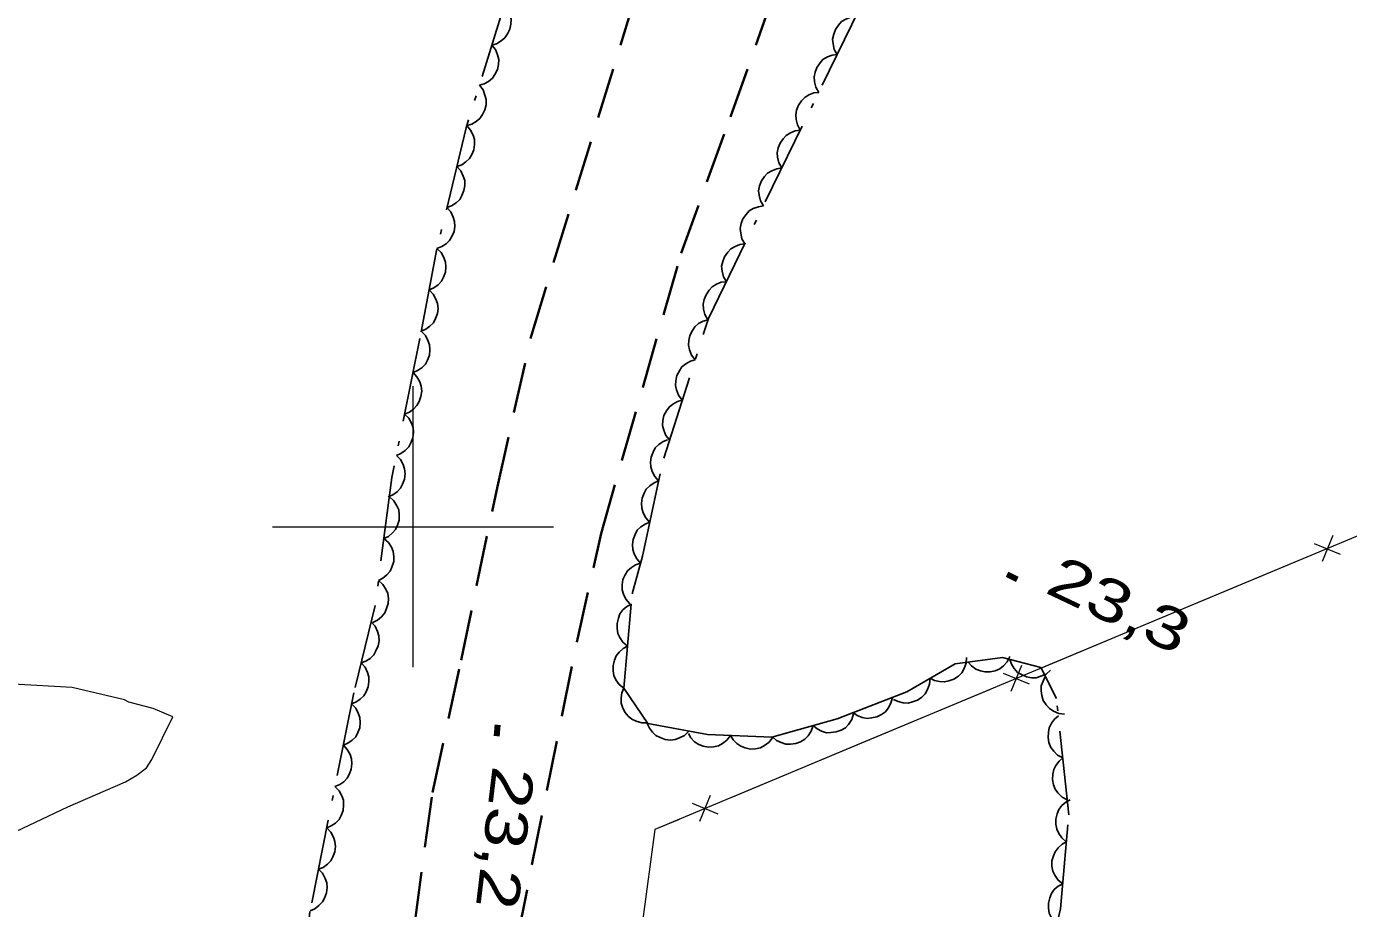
# Model space of a CAD drawing. Extents: x 356765 to 358572, y 5103174 to 5104650.
# Drawn here: x 357286.24 to 357333.3, y 5104186.42 to 5104217.8 of the extents above; entities that cross this region are included whole.
import ezdxf

# ---------------------------------------------------------------- set-up
doc = ezdxf.new("R2010")
doc.units = 0
doc.header["$LTSCALE"] = 0.6
doc.linetypes.add('DOT_DASHED', pattern=[7.7, 5, -1.2, 0.3, -1.2])
doc.linetypes.add('MEDIUM_DASHED', pattern=[4.5, 3, -1.5])
for name, color, linetype, lineweight in [('2', 7, 'Continuous', 13), ('21', 7, 'Continuous', 53), ('3', 7, 'Continuous', 140), ('37', 7, 'Continuous', 13), ('44', 7, 'Continuous', 25), ('61', 7, 'Continuous', 13)]:
    doc.layers.add(name, color=color, linetype=linetype, lineweight=lineweight)

msp = doc.modelspace()

# ---------------------------------------------------------------- linework, layer by layer
at = {"layer": '2'}
msp.add_lwpolyline([(357285.41, 5104188.94), (357287.71, 5104190.04), (357289.76, 5104190.92), (357290.17, 5104191.16), (357290.51, 5104191.42), (357290.7, 5104191.72), (357291.45, 5104193.24), (357290.75, 5104193.53), (357289.88, 5104193.76), (357289.73, 5104193.84), (357287.87, 5104194.28), (357285.77, 5104194.4)], dxfattribs=at)
at = {"layer": '21', "linetype": 'MEDIUM_DASHED', "lineweight": 35}
for points in [[(357297.22, 5104146.84), (357297.71, 5104167.63), (357298.23, 5104172.55), (357300.69, 5104190.54), (357301.71, 5104195.26), (357303, 5104201.43), (357304.21, 5104206.82), (357307.78, 5104218.42), (357310.08, 5104225.05), (357318.48, 5104243.49), (357321.78, 5104249.72), (357325.34, 5104256.17), (357329.14, 5104263.2), (357332.97, 5104270.43), (357336.61, 5104277.32), (357339.27, 5104282.88), (357342.23, 5104288.98), (357348.01, 5104302.38), (357351.02, 5104310.18), (357352.77, 5104314.46)], [(357300.69, 5104146.34), (357300.43, 5104157.05), (357300.67, 5104161.51), (357301.29, 5104169.98), (357301.98, 5104174.67), (357302.88, 5104180.76), (357303.7, 5104185.32), (357305.83, 5104195.9), (357306.69, 5104199.76), (357309.54, 5104209.74), (357311.3, 5104214.59), (357313.03, 5104219.5)]]:
    msp.add_lwpolyline(points, dxfattribs=at)
at = {"layer": '3'}
for p, q in [((357321.14, 5104198.31), (357321.5, 5104198.14)), ((357303.01, 5104192.95), (357302.97, 5104192.55))]:
    msp.add_line(p, q, dxfattribs=at)
at = {"layer": '37'}
for p, q in [((357332.07, 5104199.41), (357333, 5104199.03)), ((357332.73, 5104199.69), (357332.35, 5104198.76)), ((357331.61, 5104198.84), (357327, 5104196.91)), ((357327, 5104196.91), (357322.39, 5104194.98)), ((357321, 5104194.79), (357321.93, 5104194.41)), ((357321.65, 5104195.06), (357321.27, 5104194.14)), ((357320.54, 5104194.21), (357315.93, 5104192.29)), ((357315.93, 5104192.29), (357311.31, 5104190.36)), ((357310.58, 5104190.44), (357310.2, 5104189.51)), ((357309.93, 5104190.17), (357310.85, 5104189.79))]:
    msp.add_line(p, q, dxfattribs=at)
for points in [[(357360.09, 5104211.08), (357350.04, 5104206.53), (357308.6, 5104189.23), (357308.17, 5104185.95), (357304.21, 5104152.86)], [(357309.47, 5104189.59), (357308.6, 5104189.23), (357308.17, 5104185.95), (357308.08, 5104185.2)]]:
    msp.add_lwpolyline(points, dxfattribs=at)
at = {"layer": '44', "linetype": 'DOT_DASHED'}
for points in [[(357303.34, 5104218.89), (357301.89, 5104214.2), (357300.85, 5104209.89), (357300.24, 5104206.7), (357299.25, 5104201.76), (357298.65, 5104197.2), (357297.89, 5104194.09), (357296.33, 5104186.31), (357295, 5104174.12), (357294.08, 5104165.81)], [(357335.46, 5104184.19), (357332.48, 5104182.33), (357328.57, 5104180.21), (357325.66, 5104179.88), (357322.78, 5104180.32), (357322.25, 5104182.17), (357322.48, 5104183.99), (357323.04, 5104186.41), (357323.34, 5104189.75), (357322.9, 5104193.89), (357322.34, 5104194.99), (357320.98, 5104195.35), (357319.29, 5104195.12), (357317.57, 5104194.13), (357315.09, 5104193.17), (357312.77, 5104192.51), (357310.48, 5104192.61), (357308.36, 5104193), (357307.5, 5104194.26), (357307.8, 5104197.61), (357308.16, 5104198.96), (357308.92, 5104202.44), (357310.51, 5104207.41), (357316.2, 5104219.07)]]:
    msp.add_lwpolyline(points, dxfattribs=at)
at = {"layer": '44'}
for points in [[(357303.24, 5104218.58), (357303.37, 5104218.41), (357303.45, 5104218.22), (357303.49, 5104218.06), (357303.48, 5104217.89), (357303.44, 5104217.71), (357303.36, 5104217.54), (357303.27, 5104217.4), (357303.13, 5104217.29), (357302.97, 5104217.19), (357302.8, 5104217.14)], [(357315.1, 5104216.81), (357314.99, 5104216.99), (357314.95, 5104217.19), (357314.93, 5104217.35), (357314.97, 5104217.53), (357315.03, 5104217.7), (357315.14, 5104217.85), (357315.25, 5104217.98), (357315.4, 5104218.07), (357315.58, 5104218.13), (357315.76, 5104218.16)], [(357302.8, 5104217.14), (357302.93, 5104216.98), (357303.01, 5104216.79), (357303.05, 5104216.63), (357303.04, 5104216.45), (357303, 5104216.27), (357302.91, 5104216.1), (357302.83, 5104215.97), (357302.69, 5104215.85), (357302.53, 5104215.76), (357302.36, 5104215.71)], [(357314.44, 5104215.46), (357314.34, 5104215.64), (357314.29, 5104215.84), (357314.27, 5104216.01), (357314.31, 5104216.18), (357314.37, 5104216.35), (357314.49, 5104216.51), (357314.59, 5104216.63), (357314.75, 5104216.72), (357314.92, 5104216.78), (357315.1, 5104216.81)], [(357302.36, 5104215.71), (357302.49, 5104215.55), (357302.56, 5104215.36), (357302.6, 5104215.2), (357302.6, 5104215.02), (357302.56, 5104214.84), (357302.47, 5104214.67), (357302.38, 5104214.53), (357302.25, 5104214.42), (357302.09, 5104214.33), (357301.91, 5104214.28)], [(357313.78, 5104214.11), (357313.68, 5104214.3), (357313.63, 5104214.49), (357313.62, 5104214.66), (357313.65, 5104214.83), (357313.72, 5104215), (357313.83, 5104215.16), (357313.94, 5104215.28), (357314.09, 5104215.37), (357314.26, 5104215.44), (357314.44, 5104215.46)], [(357301.91, 5104214.28), (357302.05, 5104214.12), (357302.14, 5104213.94), (357302.19, 5104213.78), (357302.19, 5104213.61), (357302.16, 5104213.42), (357302.09, 5104213.25), (357302.01, 5104213.11), (357301.88, 5104212.99), (357301.73, 5104212.88), (357301.56, 5104212.82)], [(357313.12, 5104212.77), (357313.02, 5104212.95), (357312.97, 5104213.15), (357312.96, 5104213.31), (357312.99, 5104213.48), (357313.06, 5104213.65), (357313.17, 5104213.81), (357313.28, 5104213.93), (357313.43, 5104214.02), (357313.6, 5104214.09), (357313.78, 5104214.11)], [(357301.56, 5104212.82), (357301.7, 5104212.67), (357301.78, 5104212.48), (357301.84, 5104212.32), (357301.84, 5104212.15), (357301.81, 5104211.97), (357301.74, 5104211.79), (357301.66, 5104211.65), (357301.53, 5104211.53), (357301.37, 5104211.42), (357301.2, 5104211.36)], [(357312.47, 5104211.42), (357312.36, 5104211.6), (357312.32, 5104211.8), (357312.3, 5104211.96), (357312.33, 5104212.13), (357312.4, 5104212.31), (357312.51, 5104212.46), (357312.62, 5104212.58), (357312.77, 5104212.67), (357312.95, 5104212.74), (357313.12, 5104212.77)], [(357301.2, 5104211.36), (357301.35, 5104211.21), (357301.43, 5104211.02), (357301.48, 5104210.87), (357301.49, 5104210.69), (357301.46, 5104210.51), (357301.38, 5104210.33), (357301.3, 5104210.19), (357301.18, 5104210.07), (357301.02, 5104209.97), (357300.85, 5104209.9)], [(357311.81, 5104210.07), (357311.7, 5104210.25), (357311.66, 5104210.45), (357311.64, 5104210.61), (357311.68, 5104210.79), (357311.74, 5104210.96), (357311.85, 5104211.11), (357311.96, 5104211.24), (357312.11, 5104211.33), (357312.29, 5104211.39), (357312.47, 5104211.42)], [(357300.85, 5104209.9), (357301, 5104209.76), (357301.1, 5104209.58), (357301.15, 5104209.42), (357301.17, 5104209.25), (357301.15, 5104209.06), (357301.08, 5104208.88), (357301.01, 5104208.74), (357300.89, 5104208.61), (357300.74, 5104208.5), (357300.57, 5104208.43)], [(357311.15, 5104208.72), (357311.05, 5104208.9), (357311, 5104209.1), (357310.98, 5104209.27), (357311.02, 5104209.44), (357311.09, 5104209.61), (357311.2, 5104209.77), (357311.31, 5104209.89), (357311.46, 5104209.98), (357311.63, 5104210.04), (357311.81, 5104210.07)], [(357300.57, 5104208.43), (357300.72, 5104208.28), (357300.81, 5104208.1), (357300.87, 5104207.95), (357300.89, 5104207.77), (357300.87, 5104207.59), (357300.8, 5104207.41), (357300.73, 5104207.26), (357300.6, 5104207.14), (357300.45, 5104207.03), (357300.29, 5104206.96)], [(357310.49, 5104207.37), (357310.39, 5104207.55), (357310.34, 5104207.75), (357310.33, 5104207.92), (357310.36, 5104208.09), (357310.43, 5104208.26), (357310.54, 5104208.42), (357310.65, 5104208.54), (357310.8, 5104208.63), (357310.97, 5104208.7), (357311.15, 5104208.72)], [(357310.04, 5104205.94), (357309.91, 5104206.11), (357309.84, 5104206.3), (357309.8, 5104206.46), (357309.81, 5104206.63), (357309.85, 5104206.81), (357309.94, 5104206.98), (357310.03, 5104207.12), (357310.16, 5104207.23), (357310.33, 5104207.32), (357310.5, 5104207.37)], [(357300.29, 5104206.96), (357300.44, 5104206.81), (357300.53, 5104206.63), (357300.59, 5104206.47), (357300.6, 5104206.3), (357300.58, 5104206.11), (357300.51, 5104205.93), (357300.44, 5104205.79), (357300.31, 5104205.66), (357300.16, 5104205.56), (357300, 5104205.49)], [(357300, 5104205.49), (357300.14, 5104205.34), (357300.24, 5104205.16), (357300.29, 5104205), (357300.31, 5104204.83), (357300.28, 5104204.64), (357300.22, 5104204.46), (357300.14, 5104204.32), (357300.02, 5104204.19), (357299.87, 5104204.08), (357299.7, 5104204.01)], [(357309.58, 5104204.51), (357309.45, 5104204.68), (357309.38, 5104204.87), (357309.34, 5104205.03), (357309.35, 5104205.2), (357309.39, 5104205.38), (357309.48, 5104205.55), (357309.57, 5104205.69), (357309.71, 5104205.8), (357309.87, 5104205.89), (357310.04, 5104205.94)], [(357309.13, 5104203.09), (357309, 5104203.25), (357308.92, 5104203.44), (357308.88, 5104203.6), (357308.89, 5104203.78), (357308.93, 5104203.96), (357309.02, 5104204.13), (357309.11, 5104204.26), (357309.25, 5104204.37), (357309.41, 5104204.46), (357309.58, 5104204.51)], [(357299.7, 5104204.01), (357299.85, 5104203.87), (357299.94, 5104203.69), (357300, 5104203.53), (357300.01, 5104203.36), (357299.99, 5104203.17), (357299.92, 5104202.99), (357299.85, 5104202.85), (357299.72, 5104202.72), (357299.57, 5104202.61), (357299.41, 5104202.54)], [(357308.74, 5104201.64), (357308.6, 5104201.79), (357308.51, 5104201.97), (357308.46, 5104202.13), (357308.45, 5104202.3), (357308.47, 5104202.48), (357308.54, 5104202.66), (357308.62, 5104202.81), (357308.75, 5104202.93), (357308.9, 5104203.04), (357309.06, 5104203.1)], [(357299.41, 5104202.54), (357299.55, 5104202.4), (357299.65, 5104202.22), (357299.7, 5104202.06), (357299.72, 5104201.88), (357299.7, 5104201.7), (357299.63, 5104201.52), (357299.55, 5104201.38), (357299.43, 5104201.25), (357299.28, 5104201.14), (357299.11, 5104201.07)], [(357308.42, 5104200.17), (357308.28, 5104200.32), (357308.19, 5104200.5), (357308.14, 5104200.66), (357308.13, 5104200.84), (357308.15, 5104201.02), (357308.22, 5104201.2), (357308.3, 5104201.34), (357308.43, 5104201.46), (357308.58, 5104201.57), (357308.74, 5104201.64)], [(357299.16, 5104201.07), (357299.31, 5104200.93), (357299.42, 5104200.75), (357299.49, 5104200.6), (357299.51, 5104200.43), (357299.5, 5104200.24), (357299.45, 5104200.06), (357299.38, 5104199.91), (357299.27, 5104199.78), (357299.12, 5104199.66), (357298.96, 5104199.58)], [(357308.1, 5104198.71), (357307.96, 5104198.86), (357307.87, 5104199.04), (357307.82, 5104199.19), (357307.81, 5104199.37), (357307.83, 5104199.55), (357307.9, 5104199.73), (357307.98, 5104199.88), (357308.11, 5104200), (357308.26, 5104200.1), (357308.42, 5104200.17)], [(357298.96, 5104199.58), (357299.12, 5104199.44), (357299.23, 5104199.27), (357299.29, 5104199.12), (357299.31, 5104198.94), (357299.31, 5104198.76), (357299.25, 5104198.57), (357299.19, 5104198.42), (357299.07, 5104198.29), (357298.93, 5104198.17), (357298.77, 5104198.09)], [(357307.71, 5104197.26), (357307.57, 5104197.42), (357307.49, 5104197.6), (357307.44, 5104197.76), (357307.44, 5104197.94), (357307.47, 5104198.12), (357307.55, 5104198.29), (357307.63, 5104198.43), (357307.77, 5104198.55), (357307.92, 5104198.65), (357308.09, 5104198.71)], [(357298.77, 5104198.09), (357298.92, 5104197.95), (357299.03, 5104197.78), (357299.1, 5104197.63), (357299.12, 5104197.45), (357299.11, 5104197.27), (357299.05, 5104197.09), (357298.99, 5104196.94), (357298.88, 5104196.8), (357298.73, 5104196.68), (357298.57, 5104196.6)], [(357307.63, 5104195.75), (357307.47, 5104195.89), (357307.36, 5104196.06), (357307.29, 5104196.2), (357307.26, 5104196.38), (357307.26, 5104196.56), (357307.31, 5104196.75), (357307.36, 5104196.9), (357307.47, 5104197.04), (357307.61, 5104197.16), (357307.77, 5104197.25)], [(357298.51, 5104196.62), (357298.65, 5104196.46), (357298.73, 5104196.28), (357298.78, 5104196.12), (357298.79, 5104195.94), (357298.76, 5104195.76), (357298.68, 5104195.59), (357298.6, 5104195.44), (357298.47, 5104195.32), (357298.32, 5104195.22), (357298.15, 5104195.16)], [(357307.5, 5104194.26), (357307.34, 5104194.39), (357307.22, 5104194.56), (357307.15, 5104194.71), (357307.12, 5104194.88), (357307.12, 5104195.07), (357307.17, 5104195.25), (357307.23, 5104195.41), (357307.34, 5104195.54), (357307.48, 5104195.67), (357307.63, 5104195.75)], [(357298.15, 5104195.16), (357298.29, 5104195), (357298.38, 5104194.82), (357298.43, 5104194.66), (357298.43, 5104194.49), (357298.4, 5104194.3), (357298.33, 5104194.13), (357298.25, 5104193.99), (357298.12, 5104193.87), (357297.96, 5104193.76), (357297.8, 5104193.7)], [(357319.7, 5104195.35), (357319.68, 5104195.15), (357319.61, 5104194.96), (357319.53, 5104194.81), (357319.41, 5104194.69), (357319.25, 5104194.58), (357319.07, 5104194.52), (357318.92, 5104194.48), (357318.74, 5104194.49), (357318.56, 5104194.53), (357318.4, 5104194.61)], [(357321.24, 5104195.39), (357321.15, 5104195.2), (357321.01, 5104195.05), (357320.88, 5104194.95), (357320.72, 5104194.88), (357320.54, 5104194.84), (357320.35, 5104194.84), (357320.19, 5104194.87), (357320.03, 5104194.94), (357319.88, 5104195.05), (357319.76, 5104195.18)], [(357322.69, 5104194.9), (357322.53, 5104194.76), (357322.34, 5104194.68), (357322.18, 5104194.63), (357322.01, 5104194.63), (357321.83, 5104194.66), (357321.65, 5104194.74), (357321.51, 5104194.82), (357321.39, 5104194.96), (357321.3, 5104195.11), (357321.24, 5104195.28)], [(357323.18, 5104193.33), (357322.98, 5104193.36), (357322.79, 5104193.44), (357322.65, 5104193.53), (357322.53, 5104193.66), (357322.43, 5104193.82), (357322.38, 5104194), (357322.35, 5104194.16), (357322.36, 5104194.34), (357322.42, 5104194.51), (357322.5, 5104194.67)], [(357308.35, 5104193.02), (357308.14, 5104193.02), (357307.94, 5104193.08), (357307.79, 5104193.15), (357307.66, 5104193.26), (357307.54, 5104193.4), (357307.46, 5104193.58), (357307.41, 5104193.73), (357307.41, 5104193.91), (357307.43, 5104194.09), (357307.5, 5104194.26)], [(357318.4, 5104194.61), (357318.38, 5104194.4), (357318.31, 5104194.21), (357318.23, 5104194.06), (357318.11, 5104193.94), (357317.95, 5104193.83), (357317.77, 5104193.77), (357317.62, 5104193.73), (357317.44, 5104193.74), (357317.26, 5104193.78), (357317.1, 5104193.86)], [(357317.06, 5104193.93), (357317.01, 5104193.73), (357316.91, 5104193.55), (357316.81, 5104193.42), (357316.67, 5104193.32), (357316.51, 5104193.24), (357316.32, 5104193.2), (357316.16, 5104193.18), (357315.98, 5104193.22), (357315.81, 5104193.29), (357315.66, 5104193.39)], [(357297.81, 5104193.7), (357297.96, 5104193.55), (357298.05, 5104193.37), (357298.11, 5104193.21), (357298.12, 5104193.04), (357298.1, 5104192.85), (357298.03, 5104192.68), (357297.96, 5104192.53), (357297.83, 5104192.41), (357297.68, 5104192.3), (357297.52, 5104192.23)], [(357315.68, 5104193.34), (357315.62, 5104193.14), (357315.5, 5104192.97), (357315.39, 5104192.85), (357315.24, 5104192.76), (357315.06, 5104192.7), (357314.87, 5104192.68), (357314.71, 5104192.67), (357314.54, 5104192.73), (357314.38, 5104192.81), (357314.24, 5104192.93)], [(357323.12, 5104191.78), (357322.94, 5104191.88), (357322.8, 5104192.02), (357322.7, 5104192.15), (357322.63, 5104192.32), (357322.6, 5104192.5), (357322.61, 5104192.69), (357322.64, 5104192.85), (357322.72, 5104193.01), (357322.83, 5104193.15), (357322.97, 5104193.27)], [(357309.81, 5104192.73), (357309.66, 5104192.58), (357309.48, 5104192.49), (357309.33, 5104192.43), (357309.16, 5104192.41), (357308.97, 5104192.43), (357308.79, 5104192.5), (357308.64, 5104192.57), (357308.52, 5104192.69), (357308.41, 5104192.84), (357308.33, 5104193)], [(357314.24, 5104192.93), (357314.17, 5104192.73), (357314.06, 5104192.56), (357313.94, 5104192.44), (357313.79, 5104192.35), (357313.62, 5104192.29), (357313.43, 5104192.27), (357313.27, 5104192.26), (357313.1, 5104192.32), (357312.93, 5104192.4), (357312.8, 5104192.52)], [(357311.3, 5104192.57), (357311.17, 5104192.41), (357311.01, 5104192.29), (357310.87, 5104192.21), (357310.69, 5104192.17), (357310.51, 5104192.16), (357310.32, 5104192.2), (357310.17, 5104192.25), (357310.02, 5104192.35), (357309.89, 5104192.49), (357309.8, 5104192.64)], [(357312.8, 5104192.51), (357312.67, 5104192.34), (357312.51, 5104192.22), (357312.36, 5104192.14), (357312.19, 5104192.1), (357312.01, 5104192.09), (357311.82, 5104192.14), (357311.66, 5104192.19), (357311.52, 5104192.29), (357311.39, 5104192.42), (357311.3, 5104192.57)], [(357297.52, 5104192.23), (357297.66, 5104192.08), (357297.76, 5104191.9), (357297.81, 5104191.74), (357297.82, 5104191.57), (357297.8, 5104191.38), (357297.74, 5104191.21), (357297.66, 5104191.06), (357297.54, 5104190.93), (357297.39, 5104190.83), (357297.22, 5104190.76)], [(357323.28, 5104190.29), (357323.1, 5104190.38), (357322.95, 5104190.53), (357322.85, 5104190.66), (357322.79, 5104190.82), (357322.76, 5104191.01), (357322.77, 5104191.2), (357322.8, 5104191.36), (357322.88, 5104191.51), (357322.99, 5104191.66), (357323.12, 5104191.78)], [(357297.22, 5104190.76), (357297.37, 5104190.61), (357297.46, 5104190.43), (357297.52, 5104190.27), (357297.53, 5104190.1), (357297.51, 5104189.91), (357297.44, 5104189.73), (357297.37, 5104189.59), (357297.24, 5104189.46), (357297.09, 5104189.36), (357296.93, 5104189.29)], [(357323.25, 5104188.79), (357323.09, 5104188.93), (357322.98, 5104189.09), (357322.91, 5104189.24), (357322.88, 5104189.42), (357322.88, 5104189.6), (357322.93, 5104189.79), (357322.98, 5104189.94), (357323.09, 5104190.08), (357323.23, 5104190.2), (357323.39, 5104190.29)], [(357296.93, 5104189.29), (357297.07, 5104189.14), (357297.17, 5104188.96), (357297.22, 5104188.8), (357297.24, 5104188.63), (357297.21, 5104188.44), (357297.15, 5104188.26), (357297.07, 5104188.12), (357296.95, 5104187.99), (357296.8, 5104187.88), (357296.63, 5104187.82)], [(357323.12, 5104187.3), (357322.96, 5104187.43), (357322.84, 5104187.6), (357322.77, 5104187.75), (357322.74, 5104187.92), (357322.74, 5104188.11), (357322.79, 5104188.29), (357322.85, 5104188.44), (357322.96, 5104188.58), (357323.1, 5104188.71), (357323.25, 5104188.79)], [(357296.63, 5104187.82), (357296.78, 5104187.67), (357296.87, 5104187.49), (357296.93, 5104187.33), (357296.94, 5104187.16), (357296.92, 5104186.97), (357296.85, 5104186.79), (357296.78, 5104186.65), (357296.65, 5104186.52), (357296.5, 5104186.41), (357296.34, 5104186.34)], [(357322.99, 5104185.81), (357322.82, 5104185.94), (357322.71, 5104186.11), (357322.64, 5104186.25), (357322.61, 5104186.43), (357322.61, 5104186.61), (357322.66, 5104186.8), (357322.72, 5104186.95), (357322.82, 5104187.09), (357322.96, 5104187.21), (357323.12, 5104187.3)]]:
    msp.add_lwpolyline(points, dxfattribs=at)
at = {"layer": '61'}
for p, q in [((357300, 5104195), (357300, 5104205)), ((357295, 5104200), (357305, 5104200))]:
    msp.add_line(p, q, dxfattribs=at)

# ---------------------------------------------------------------- texts
at = {"layer": '3'}
for s, rotation, width, p in [('23,3   ', 334.619, 1.35, (357322.44, 5104197.68)), ('23,2   ', 263.114, 1.3, (357302.84, 5104191.53))]:
    msp.add_text(s, height=1.5, rotation=rotation, dxfattribs=dict(at, width=width)).set_placement(p)

doc.saveas('drawing.dxf')
